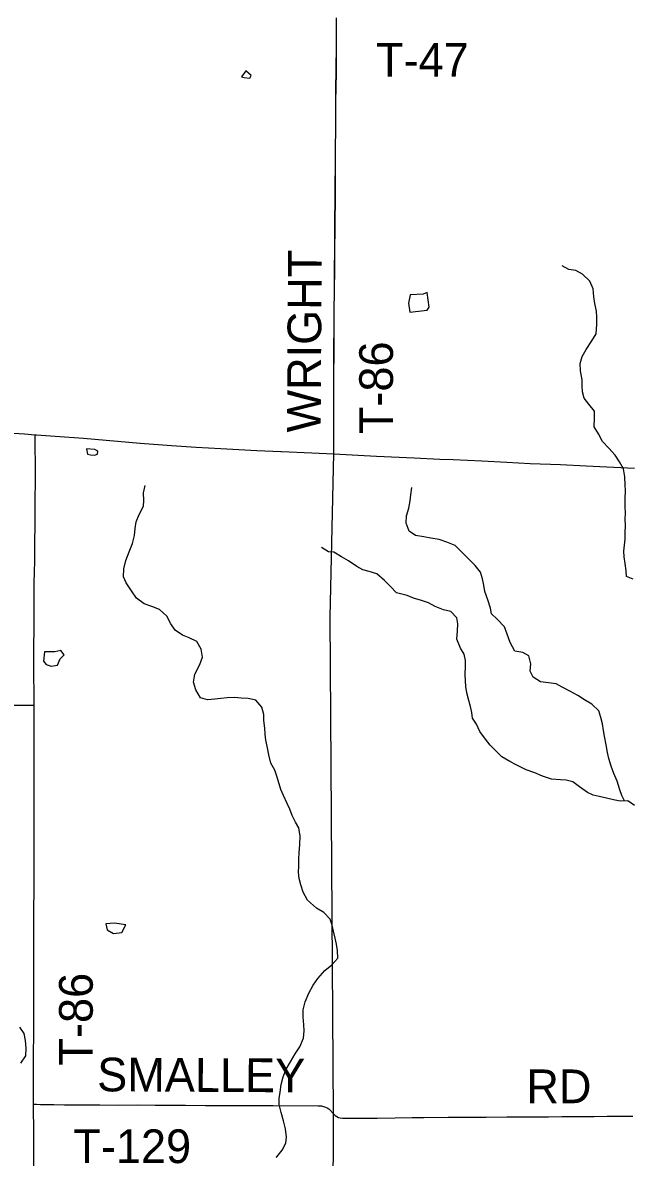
# Model space of a CAD drawing. Extents: x -87 to 2145, y -2128 to 440.
# Drawn here: x 172.4 to 199.4, y 346.4 to 396.9 of the extents above; entities that cross this region are included whole.
import ezdxf

# ---------------------------------------------------------------- set-up
doc = ezdxf.new("R2010")
doc.units = 0
for name, color, linetype in [('GM_X_Minor_Lake', 7, 'Continuous'), ('GM_X_Minor_River', 7, 'Continuous'), ('GM_X_State_Route', 7, 'Continuous'), ('GM_X_Township', 7, 'Continuous'), ('GM_X_Township_Road', 7, 'Continuous'), ('GM_X_Township_Road_Text', 7, 'Continuous'), ('GM_X_Township_Text', 7, 'Continuous')]:
    doc.layers.add(name, color=color, linetype=linetype)

msp = doc.modelspace()

# ---------------------------------------------------------------- linework, layer by layer
at = {"layer": 'GM_X_Minor_Lake'}
for p, q in [((182.371, 394.779), (182.176, 394.522)), ((175.76, 377.722), (175.787, 377.855)), ((173.408, 368.925), (173.359, 368.511)), ((173.359, 368.511), (173.488, 368.365))]:
    msp.add_line(p, q, dxfattribs=at)
for points in [[(182.176, 394.522), (182.295, 394.489), (182.535, 394.455), (182.607, 394.573)], [(182.607, 394.573), (182.371, 394.779)], [(190.432, 384.915), (190.251, 384.838), (189.669, 384.809), (189.603, 384.45), (189.659, 384.042)], [(189.659, 384.042), (190.437, 384.133), (190.52, 384.261), (190.432, 384.915)], [(175.276, 377.957), (175.32, 377.731), (175.449, 377.698), (175.629, 377.675), (175.76, 377.722)], [(175.787, 377.855), (175.654, 377.935), (175.276, 377.957)], [(173.488, 368.365), (173.707, 368.3), (173.988, 368.335), (174.103, 368.623), (174.287, 368.79), (174.141, 368.993), (173.869, 368.928), (173.408, 368.925)], [(177.031, 356.776), (176.518, 356.862), (176.132, 356.825)], [(176.132, 356.825), (176.202, 356.567), (176.479, 356.391), (176.85, 356.444), (177.031, 356.776)]]:
    msp.add_lwpolyline(points, dxfattribs=at)
at = {"layer": 'GM_X_Minor_River'}
for points in [[(199.591, 372.166), (199.303, 372.282), (199.287, 372.532), (199.242, 372.864), (199.197, 373.155), (199.181, 373.406), (199.23, 373.947), (199.244, 374.237), (199.249, 374.558), (199.244, 374.829), (199.248, 375.099), (199.243, 375.39), (199.238, 375.741), (199.254, 376.102), (199.238, 376.353), (199.224, 376.714), (199.16, 377.076), (198.984, 377.39), (198.789, 377.683), (198.504, 377.999), (198.228, 378.284), (198.053, 378.628), (197.858, 378.942), (197.874, 379.343), (197.869, 379.634), (197.624, 379.949), (197.408, 380.213), (197.332, 380.505), (197.326, 380.766), (197.321, 381.036), (197.247, 381.439), (197.232, 381.76), (197.327, 382.069), (197.502, 382.377), (197.749, 382.764), (197.954, 383.081), (197.971, 383.512), (197.976, 383.823), (197.96, 384.084), (197.885, 384.426), (197.85, 384.728), (197.816, 385.089), (197.671, 385.422), (197.346, 385.739), (197.038, 385.904), (196.738, 385.949), (196.43, 386.105)], [(178.527, 370.819), (178.189, 370.947), (177.842, 371.066), (177.498, 371.314), (177.276, 371.65), (177.034, 371.997), (176.93, 372.27), (176.938, 372.62), (177.027, 372.989), (177.177, 373.386), (177.326, 373.754), (177.414, 374.112), (177.441, 374.412), (177.479, 374.722), (177.626, 375.039), (177.805, 375.406), (177.831, 375.666), (177.819, 376.007), (177.887, 376.326)], [(199.203, 362.295), (199.095, 362.532), (198.999, 362.794), (198.875, 363.177), (198.731, 363.52), (198.616, 363.843), (198.511, 364.185), (198.455, 364.447), (198.391, 364.789), (198.317, 365.181), (198.271, 365.432), (198.226, 365.734), (198.16, 366.015), (198.065, 366.308), (197.759, 366.603), (197.422, 366.799), (197.125, 366.985), (196.798, 367.171), (196.43, 367.357), (196.172, 367.512), (195.833, 367.557), (195.473, 367.593), (195.146, 367.799), (195.01, 368.072), (195.045, 368.402), (194.951, 368.755), (194.683, 368.9), (194.333, 368.955), (194.119, 369.35), (193.995, 369.713), (193.87, 370.046), (193.545, 370.382), (193.289, 370.617), (193.253, 370.878), (193.129, 371.251), (192.995, 371.614), (192.949, 371.895), (192.884, 372.177), (192.798, 372.469), (192.563, 372.774), (192.287, 373.049), (191.952, 373.385), (191.676, 373.661), (191.308, 373.817), (190.959, 373.923), (190.6, 373.989), (190.28, 374.045), (189.911, 374.111), (189.634, 374.306), (189.499, 374.649), (189.514, 374.98), (189.62, 375.319), (189.675, 375.649), (189.71, 375.919), (189.745, 376.239)], [(187.564, 372.586), (187.296, 372.721), (186.929, 372.977), (186.612, 373.163), (186.285, 373.369), (186.035, 373.383), (185.727, 373.568)], [(199.659, 362.092), (199.362, 362.307), (199.021, 362.282), (198.722, 362.338), (198.413, 362.423), (198.083, 362.488), (197.814, 362.553), (197.556, 362.678), (197.209, 362.924), (196.902, 363.139), (196.614, 363.224), (196.353, 363.239), (195.963, 363.265), (195.565, 363.402), (195.217, 363.548), (194.839, 363.675), (194.382, 363.903), (194.114, 364.048), (193.757, 364.254), (193.481, 364.529), (193.235, 364.784), (193.019, 365.048), (192.774, 365.393), (192.619, 365.716), (192.453, 365.979), (192.417, 366.231), (192.361, 366.492), (192.276, 366.764), (192.201, 367.106), (192.156, 367.388), (192.13, 367.639), (192.124, 367.929), (192.14, 368.29), (192.134, 368.551), (192.079, 368.832), (191.913, 369.096), (191.749, 369.499), (191.775, 369.86), (191.8, 370.18), (191.754, 370.442), (191.488, 370.727), (191.149, 370.792), (190.781, 370.949), (190.494, 371.114), (190.185, 371.209), (189.826, 371.325), (189.538, 371.44), (189.059, 371.559), (188.793, 371.834), (188.527, 372.099), (188.191, 372.395), (187.843, 372.511), (187.564, 372.586)], [(183.715, 346.44), (183.738, 346.459), (183.985, 346.753), (184.143, 347.07), (184.179, 347.33), (184.128, 347.712), (184.036, 348.065), (183.935, 348.438), (183.844, 348.791), (183.85, 349.061), (183.887, 349.331), (183.935, 349.68), (184.023, 350.019), (184.161, 350.356), (184.349, 350.692), (184.558, 351.038), (184.766, 351.354), (184.935, 351.741), (184.963, 352.071), (184.939, 352.332), (184.918, 352.693), (184.915, 353.003), (185.004, 353.362), (185.163, 353.739), (185.361, 354.095), (185.569, 354.401), (185.877, 354.754), (186.184, 355.007), (186.451, 355.302), (186.439, 355.643), (186.396, 355.924), (186.342, 356.196), (186.27, 356.508), (186.206, 356.77), (186.122, 357.033), (185.839, 357.33), (185.513, 357.528), (185.102, 357.879), (184.92, 358.244), (184.808, 358.557), (184.735, 358.849), (184.701, 359.12), (184.728, 359.4), (184.725, 359.721), (184.742, 359.981), (184.771, 360.351), (184.779, 360.722), (184.718, 361.094), (184.574, 361.358), (184.421, 361.652), (184.318, 361.935), (184.204, 362.188), (184.042, 362.533), (183.919, 362.806), (183.845, 363.058), (183.743, 363.401), (183.649, 363.664), (183.476, 363.979), (183.385, 364.352), (183.322, 364.654), (183.251, 365.006), (183.227, 365.267), (183.203, 365.538), (183.171, 365.87), (183.158, 366.141), (183.076, 366.473), (182.803, 366.78), (182.474, 366.858), (182.154, 366.866), (181.865, 366.903), (181.534, 366.88), (181.254, 366.847), (180.983, 366.823), (180.652, 366.791), (180.344, 366.878), (180.142, 367.234), (180.04, 367.587), (180.099, 367.936), (180.319, 368.362), (180.437, 368.69), (180.375, 369.042), (180.183, 369.387), (179.837, 369.556), (179.54, 369.673), (179.225, 369.891), (179.022, 370.176), (178.849, 370.511), (178.527, 370.819)], [(172.362, 350.634), (172.58, 350.959), (172.598, 351.289), (172.566, 351.631), (172.504, 351.953), (172.31, 352.228)]]:
    msp.add_lwpolyline(points, dxfattribs=at)
at = {"layer": 'GM_X_State_Route'}
msp.add_line((172.524, 378.623), (172.997, 378.592), dxfattribs=at)
for points in [[(156.297, 379.568), (156.985, 379.529), (158.295, 379.445), (159.779, 379.361), (160.146, 379.34), (161.898, 379.23), (162.733, 379.18), (163.519, 379.137), (164.469, 379.08), (165.664, 379.011), (166.599, 378.97), (167.647, 378.902), (168.777, 378.848), (169.891, 378.784), (171.578, 378.685), (172.524, 378.623)], [(172.997, 378.592), (173.051, 378.589), (173.886, 378.533), (175.146, 378.438), (177.663, 378.215), (179.052, 378.105), (180.149, 378.033), (181.246, 377.972), (182.852, 377.892), (183.924, 377.841)], [(183.924, 377.841), (183.95, 377.84), (185.294, 377.779), (186.283, 377.746)], [(186.283, 377.746), (188.178, 377.641), (189.85, 377.568), (190.996, 377.51), (191.586, 377.481), (192.865, 377.431), (193.979, 377.369), (195.01, 377.316), (196.354, 377.26), (197.501, 377.204), (199.659, 377.1)]]:
    msp.add_lwpolyline(points, dxfattribs=at)
at = {"layer": 'GM_X_Township'}
msp.add_lwpolyline([(186.258, 346.44), (186.264, 348.379), (186.109, 370.47), (186.276, 377.76), (186.271, 378.558), (186.271, 380.838), (186.276, 381.346), (186.282, 382.183), (186.284, 382.757), (186.286, 383.052), (186.29, 383.757), (186.294, 384.183), (186.302, 384.921), (186.313, 386.086), (186.32, 386.643), (186.324, 387.972), (186.339, 389.153), (186.343, 389.645), (186.344, 389.973), (186.346, 390.268), (186.352, 390.974), (186.361, 392.565), (186.362, 392.827), (186.367, 393.499), (186.373, 393.991), (186.384, 394.778), (186.392, 395.959), (186.397, 396.845), (186.398, 397.137)], dxfattribs=at)
at = {"layer": 'GM_X_Township_Road'}
for points in [[(186.283, 377.746), (186.277, 378.544), (186.277, 380.824), (186.282, 381.332), (186.288, 382.168), (186.291, 382.743), (186.292, 383.038), (186.296, 383.742), (186.3, 384.168), (186.308, 384.907), (186.319, 386.071), (186.326, 386.629), (186.331, 387.958), (186.345, 389.139), (186.349, 389.631), (186.35, 389.959), (186.352, 390.254), (186.359, 390.959), (186.367, 392.551), (186.368, 392.813), (186.373, 393.485), (186.379, 393.977), (186.39, 394.764), (186.398, 395.945), (186.403, 396.831), (186.404, 397.123)], [(172.947, 366.557), (172.946, 366.743), (172.945, 367.121), (172.938, 367.859), (172.936, 368.449), (172.939, 369.089), (172.947, 370.023), (172.952, 370.532), (172.951, 370.909), (172.951, 371.385), (172.956, 371.909), (172.967, 372.564), (172.972, 372.892), (172.982, 373.811), (172.987, 374.565), (172.99, 375.123), (172.995, 375.533), (173.001, 375.975), (173.004, 376.238), (173.004, 376.402), (173.003, 376.959), (173.002, 377.434), (172.991, 377.91), (172.995, 378.352), (172.997, 378.592)], [(172.997, 378.592), (173.051, 378.589), (173.886, 378.533), (175.146, 378.438), (177.663, 378.215), (179.052, 378.105), (180.149, 378.033), (181.246, 377.972), (182.852, 377.892), (183.924, 377.841)], [(183.924, 377.841), (183.95, 377.84), (185.294, 377.779), (186.283, 377.746)], [(171.026, 366.56), (172.947, 366.557)], [(172.923, 348.803), (172.923, 349.18), (172.923, 349.541), (172.922, 350.246), (172.923, 350.623), (172.925, 350.869), (172.933, 352.083), (172.936, 352.722), (172.932, 353.362), (172.931, 353.526), (172.93, 353.919), (172.93, 354.378), (172.935, 354.821), (172.938, 355.51), (172.938, 356.33), (172.939, 357.018), (172.939, 357.543), (172.945, 358.265), (172.949, 358.839), (172.955, 359.396), (172.955, 359.675), (172.951, 360.216), (172.951, 360.692), (172.947, 361.43), (172.948, 362.135), (172.95, 362.774), (172.952, 363.496), (172.948, 364.349), (172.948, 364.89), (172.948, 365.464), (172.948, 365.94), (172.947, 366.557)], [(172.929, 345.744), (172.931, 346.129), (172.935, 347.327), (172.927, 347.934), (172.924, 348.327), (172.923, 348.803)], [(172.923, 348.803), (173.047, 348.799), (173.228, 348.793), (173.818, 348.787), (174.294, 348.78), (174.982, 348.776), (175.868, 348.772), (176.705, 348.766), (177.558, 348.768), (178.329, 348.766), (179.28, 348.758), (179.674, 348.756), (180.576, 348.75), (182.134, 348.747), (183.134, 348.743), (183.577, 348.743), (185.577, 348.729), (185.725, 348.724), (185.821, 348.707), (185.914, 348.675), (185.986, 348.637), (186.053, 348.59), (186.114, 348.535), (186.253, 348.384)], [(186.253, 348.384), (186.271, 348.365), (186.342, 348.299), (186.409, 348.253), (186.483, 348.217), (186.561, 348.194), (186.659, 348.182), (186.872, 348.178), (187.332, 348.18), (188.201, 348.187), (189.005, 348.196), (189.759, 348.207), (190.283, 348.213), (191.366, 348.22), (192.071, 348.226), (193.056, 348.233), (193.974, 348.24), (194.761, 348.244), (195.828, 348.247), (196.418, 348.255), (197.435, 348.258), (197.862, 348.258), (198.435, 348.263), (199.305, 348.267), (199.584, 348.27)]]:
    msp.add_lwpolyline(points, dxfattribs=at)
at = {"layer": 'GM_X_Township_Text'}
msp.add_lwpolyline([(186.25, 344.053), (186.264, 348.379), (186.109, 370.47), (186.276, 377.76), (186.271, 378.558), (186.271, 380.838), (186.276, 381.346), (186.282, 382.183), (186.284, 382.757), (186.286, 383.052), (186.29, 383.757), (186.294, 384.183), (186.302, 384.921), (186.313, 386.086), (186.32, 386.643), (186.324, 387.972), (186.339, 389.153), (186.343, 389.645), (186.344, 389.973), (186.346, 390.268), (186.352, 390.974), (186.361, 392.565), (186.362, 392.827), (186.367, 393.499), (186.373, 393.991), (186.384, 394.778), (186.392, 395.959), (186.397, 396.845), (186.398, 397.137)], dxfattribs=at)

# ---------------------------------------------------------------- texts
at = {"layer": 'GM_X_Township_Road_Text'}
for s, rotation, p in [('T-47', 0, (188.153, 394.516)), ('WRIGHT', 89.6575, (185.693, 378.684)), ('T-86', 90, (188.909, 378.617)), ('T-86', 90, (175.555, 350.523)), ('SMALLEY', 359.7086, (175.749, 349.376)), ('RD', 0, (194.841, 348.847)), ('T-129', 0, (174.69, 346.182))]:
    msp.add_text(s, height=1.5, rotation=rotation, dxfattribs=at).set_placement(p)

doc.saveas('drawing.dxf')
